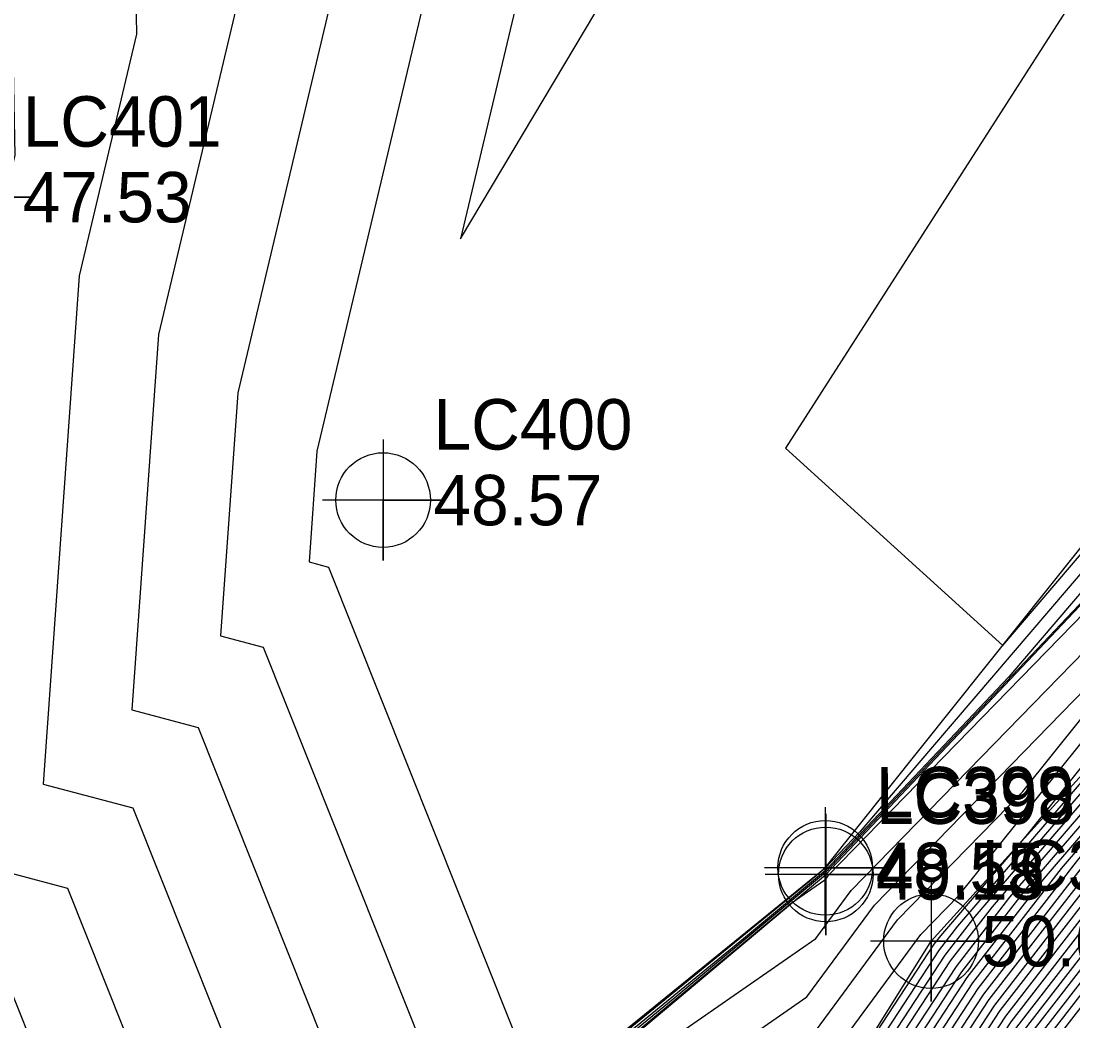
# Model space of a CAD drawing. Extents: x 2188792 to 2191981, y 386090 to 389710.
# Drawn here: x 2190670 to 2190722.2, y 388469.9 to 388519.5 of the extents above; entities that cross this region are included whole.
import ezdxf

# ---------------------------------------------------------------- set-up
doc = ezdxf.new("R2010")
doc.units = 0
for name, color, linetype in [('DTM Contours Major', 7, 'Continuous'), ('DTM Contours Minor', 7, 'Continuous'), ('Exist DTM Breakline', 7, 'Continuous'), ('Exist DTM Breakline Cogo Elevation', 7, 'Continuous'), ('Exist DTM Breakline Cogo Number', 7, 'Continuous'), ('Exist DTM Breakline Cogo Point CELL', 7, 'Continuous'), ('Exist DTM Breakline Underwater', 7, 'Continuous'), ('Exist DTM Breakline Underwater Cogo Elevation', 7, 'Continuous'), ('Exist DTM Breakline Underwater Cogo Number', 7, 'Continuous'), ('Exist DTM Breakline Underwater Cogo Point CELL', 7, 'Continuous'), ('Exist DTM Regular Point Underwater CELL', 7, 'Continuous'), ('Exist DTM Regular Point Underwater Cogo Elevation', 7, 'Continuous'), ('Exist DTM Regular Point Underwater Cogo Number', 7, 'Continuous')]:
    doc.layers.add(name, color=color, linetype=linetype)

msp = doc.modelspace()

# ---------------------------------------------------------------- linework, layer by layer
at = {"layer": 'DTM Contours Major'}
for points in [[(2190678.699, 388420.503), (2190681.482, 388442.694), (2190694.241, 388450.369), (2190704.746, 388463.018), (2190708.08, 388465.334), (2190714.617, 388474.204), (2190716.506, 388476.141), (2190733.415, 388497.23), (2190738.811, 388503.959), (2190745.77, 388511.223), (2190764.767, 388531.995)], [(2190766.105, 388531.453), (2190747.401, 388509.22), (2190746.852, 388508.518), (2190736.585, 388496.621), (2190735.774, 388495.576), (2190719.013, 388476.054), (2190716.36, 388472.634), (2190709.489, 388462.136), (2190708.546, 388460.818), (2190693.38, 388437.592), (2190692.105, 388435.824), (2190691.003, 388434.343), (2190676.602, 388415.066)], [(2190767.103, 388530.576), (2190751.996, 388512.619), (2190748, 388507.51), (2190739.633, 388497.814), (2190736.942, 388494.345), (2190723.278, 388478.431), (2190717.718, 388471.263), (2190712.114, 388462.701), (2190709.912, 388459.624), (2190697.638, 388440.828), (2190693.252, 388434.745), (2190689.461, 388429.649), (2190678.051, 388414.376)], [(2190768.101, 388529.699), (2190756.592, 388516.018), (2190749.149, 388506.502), (2190742.681, 388499.007), (2190738.11, 388493.115), (2190727.544, 388480.808), (2190719.076, 388469.893), (2190714.739, 388463.266), (2190711.278, 388458.431), (2190701.897, 388444.065), (2190694.399, 388433.666), (2190687.918, 388424.954), (2190679.5, 388413.687)], [(2190769.099, 388528.821), (2190761.187, 388519.417), (2190750.297, 388505.494), (2190745.729, 388500.201), (2190739.279, 388491.884), (2190731.809, 388483.185), (2190720.434, 388468.522), (2190717.364, 388463.831), (2190712.644, 388457.238), (2190706.155, 388447.301), (2190695.547, 388432.587), (2190686.376, 388420.26)], [(2190681.805, 388524.783), (2190676.852, 388503.933), (2190675.537, 388485.332), (2190678.813, 388484.461), (2190686.792, 388464.456), (2190683.94, 388461.61), (2190670.667, 388448.971), (2190659.018, 388438.677), (2190657.325, 388437.298), (2190655.579, 388438.897), (2190629.322, 388428.078), (2190649.117, 388428.193), (2190632.97, 388413.45)], [(2190753.173, 388524.611), (2190744.564, 388514.235), (2190743.493, 388513.013), (2190730.276, 388499.234), (2190726.347, 388494.639), (2190709.9, 388477.28), (2190702.537, 388471.15), (2190696.934, 388466.563), (2190685.466, 388457.044), (2190673.765, 388447.445), (2190664.06, 388437), (2190658.474, 388431.603), (2190642.824, 388414.506)]]:
    msp.add_lwpolyline(points, dxfattribs=at)
at = {"layer": 'DTM Contours Minor'}
for points in [[(2190742.689, 388515.928), (2190746.121, 388520.064), (2190762.739, 388537.875), (2190764.858, 388540.116), (2190776.083, 388552.177), (2190762.065, 388544.735), (2190727.817, 388527.31), (2190726.342, 388527.219), (2190724.825, 388524.674), (2190707.912, 388498.294), (2190718.671, 388488.524), (2190728.974, 388500.57), (2190731.936, 388503.659), (2190742.689, 388515.928)], [(2190699.908, 388542.729), (2190691.816, 388508.662), (2190710.296, 388539.68)], [(2190675.429, 388537.007), (2190675.77, 388518.801), (2190672.926, 388506.827), (2190671.147, 388481.665), (2190675.579, 388480.487), (2190682.363, 388463.477), (2190678.198, 388459.321), (2190668.519, 388450.104), (2190660.025, 388442.598), (2190657.309, 388440.386), (2190654.507, 388442.95), (2190618.17, 388427.977), (2190621.705, 388437.705), (2190635.106, 388470.845), (2190659.217, 388502.974), (2190637.115, 388501.664), (2190625.332, 388507.503), (2190628.392, 388525.457)], [(2190693.873, 388536.747), (2190684.704, 388498.145), (2190684.317, 388492.666), (2190685.281, 388492.409), (2190695.651, 388466.413), (2190695.425, 388466.187), (2190692.519, 388463.421), (2190673.264, 388447.624), (2190671.107, 388445.302), (2190657.468, 388432.125), (2190655.857, 388430.365), (2190646.78, 388421.798)], [(2190669.319, 388535.097), (2190669.736, 388512.819), (2190669, 388509.721), (2190666.758, 388477.998), (2190672.345, 388476.512), (2190677.934, 388462.499), (2190672.456, 388457.032), (2190666.371, 388451.238), (2190661.031, 388446.519), (2190657.292, 388443.474), (2190653.436, 388447.004), (2190624.345, 388435.017), (2190637.056, 388469.987), (2190650.379, 388488.637), (2190665.453, 388508.725), (2190639.031, 388507.158), (2190629.717, 388511.774), (2190632.135, 388525.967)], [(2190676.022, 388415.342), (2190691.62, 388436.221), (2190691.646, 388436.256), (2190691.676, 388436.298), (2190707.999, 388461.295), (2190708.439, 388461.91), (2190715.817, 388473.183), (2190717.307, 388475.103), (2190735.306, 388496.068), (2190735.366, 388496.144), (2190736.586, 388497.558), (2190744.419, 388507.327), (2190746.412, 388509.407), (2190752.06, 388515.583), (2190765.706, 388531.804)], [(2190676.312, 388415.204), (2190691.312, 388435.282), (2190691.876, 388436.04), (2190692.528, 388436.945), (2190708.272, 388461.056), (2190708.964, 388462.023), (2190716.088, 388472.908), (2190718.16, 388475.578), (2190735.54, 388495.822), (2190735.975, 388496.383), (2190744.964, 388506.798), (2190746.289, 388508.45), (2190746.625, 388508.801), (2190747.581, 388509.846), (2190765.906, 388531.629)], [(2190766.305, 388531.278), (2190748.32, 388509.9), (2190747.082, 388508.316), (2190737.194, 388496.86), (2190736.007, 388495.33), (2190719.866, 388476.529), (2190716.632, 388472.36), (2190710.014, 388462.249), (2190708.819, 388460.579), (2190694.231, 388438.239), (2190692.334, 388435.608), (2190690.695, 388433.404), (2190676.892, 388414.928)], [(2190687.839, 388530.765), (2190680.778, 388501.039), (2190679.927, 388488.999), (2190682.047, 388488.435), (2190691.221, 388465.434), (2190689.682, 388463.899), (2190672.815, 388447.837), (2190658.012, 388434.756), (2190657.342, 388434.21), (2190656.65, 388434.843), (2190646.251, 388430.558), (2190654.091, 388430.603), (2190634.238, 388412.477)], [(2190766.504, 388531.102), (2190749.239, 388510.579), (2190747.311, 388508.115), (2190737.804, 388497.098), (2190736.241, 388495.083), (2190720.719, 388477.004), (2190716.903, 388472.086), (2190710.539, 388462.362), (2190709.092, 388460.34), (2190695.083, 388438.887), (2190692.564, 388435.393), (2190690.386, 388432.465), (2190677.182, 388414.79)], [(2190766.704, 388530.927), (2190750.158, 388511.259), (2190747.541, 388507.913), (2190738.414, 388497.337), (2190736.475, 388494.837), (2190721.572, 388477.48), (2190717.175, 388471.812), (2190711.064, 388462.475), (2190709.365, 388460.102), (2190695.935, 388439.534), (2190692.793, 388435.177), (2190690.078, 388431.526), (2190677.471, 388414.652)], [(2190766.903, 388530.751), (2190751.077, 388511.939), (2190747.771, 388507.711), (2190739.023, 388497.576), (2190736.708, 388494.591), (2190722.425, 388477.955), (2190717.446, 388471.538), (2190711.589, 388462.588), (2190709.638, 388459.863), (2190696.786, 388440.181), (2190693.023, 388434.961), (2190689.769, 388430.587), (2190677.761, 388414.514)], [(2190767.302, 388530.4), (2190752.915, 388513.298), (2190748.23, 388507.308), (2190740.242, 388498.053), (2190737.176, 388494.099), (2190724.131, 388478.906), (2190717.99, 388470.989), (2190712.639, 388462.814), (2190710.185, 388459.386), (2190698.49, 388441.476), (2190693.482, 388434.529), (2190689.152, 388428.71), (2190678.341, 388414.238)], [(2190767.502, 388530.225), (2190753.834, 388513.978), (2190748.46, 388507.107), (2190740.852, 388498.292), (2190737.409, 388493.853), (2190724.984, 388479.381), (2190718.261, 388470.715), (2190713.164, 388462.927), (2190710.458, 388459.147), (2190699.341, 388442.123), (2190693.711, 388434.314), (2190688.844, 388427.771), (2190678.631, 388414.101)], [(2190767.702, 388530.049), (2190754.753, 388514.658), (2190748.689, 388506.905), (2190741.462, 388498.53), (2190737.643, 388493.607), (2190725.838, 388479.857), (2190718.533, 388470.441), (2190713.689, 388463.04), (2190710.731, 388458.909), (2190700.193, 388442.77), (2190693.94, 388434.098), (2190688.535, 388426.832), (2190678.921, 388413.963)], [(2190767.901, 388529.874), (2190755.672, 388515.338), (2190748.919, 388506.703), (2190742.071, 388498.769), (2190737.877, 388493.361), (2190726.691, 388480.332), (2190718.804, 388470.167), (2190714.214, 388463.153), (2190711.004, 388458.67), (2190701.045, 388443.417), (2190694.17, 388433.882), (2190688.227, 388425.893), (2190679.21, 388413.825)], [(2190768.3, 388529.523), (2190757.511, 388516.697), (2190749.378, 388506.3), (2190743.291, 388499.246), (2190738.344, 388492.869), (2190728.397, 388481.283), (2190719.348, 388469.619), (2190715.264, 388463.379), (2190711.551, 388458.193), (2190702.748, 388444.712), (2190694.629, 388433.451), (2190687.61, 388424.015), (2190679.79, 388413.549)], [(2190768.699, 388529.172), (2190759.349, 388518.057), (2190749.838, 388505.897), (2190744.51, 388499.723), (2190738.811, 388492.377), (2190730.103, 388482.234), (2190719.891, 388469.07), (2190716.314, 388463.605), (2190712.097, 388457.715), (2190704.452, 388446.007), (2190695.088, 388433.019), (2190686.993, 388422.138)], [(2190768.5, 388529.348), (2190758.43, 388517.377), (2190749.608, 388506.099), (2190743.9, 388499.485), (2190738.578, 388492.623), (2190729.25, 388481.758), (2190719.619, 388469.344), (2190715.789, 388463.492), (2190711.824, 388457.954), (2190703.6, 388445.359), (2190694.858, 388433.235), (2190687.301, 388423.077)], [(2190768.899, 388528.997), (2190760.268, 388518.737), (2190750.068, 388505.695), (2190745.119, 388499.962), (2190739.045, 388492.131), (2190730.956, 388482.709), (2190720.163, 388468.796), (2190716.839, 388463.718), (2190712.37, 388457.477), (2190705.303, 388446.654), (2190695.317, 388432.803), (2190686.684, 388421.199)], [(2190674.831, 388419.267), (2190678.042, 388444.871), (2190695.124, 388455.147), (2190702.527, 388464.062), (2190708.526, 388468.228), (2190713.467, 388474.932), (2190719.667, 388481.292), (2190732.762, 388497.625), (2190736.941, 388502.837), (2190745.556, 388511.828), (2190760.483, 388528.15)], [(2190675.442, 388415.618), (2190683.082, 388425.844), (2190684.922, 388440.516), (2190693.358, 388445.591), (2190706.964, 388461.975), (2190707.634, 388462.44), (2190709.87, 388465.474), (2190715.274, 388473.731), (2190715.6, 388474.152), (2190719.83, 388479.078), (2190734.067, 388496.834), (2190740.68, 388505.082), (2190745.984, 388510.617), (2190761.018, 388527.057)], [(2190755.524, 388526.127), (2190747.633, 388516.616), (2190744.915, 388513.644), (2190731.333, 388499.469), (2190730.805, 388498.81), (2190729.15, 388496.746), (2190710.017, 388477.116), (2190709.864, 388476.91), (2190708.198, 388475.753), (2190699.248, 388468.3), (2190697.119, 388466.556), (2190681.595, 388453.672), (2190673.932, 388447.385), (2190661.711, 388434.233), (2190658.809, 388431.429), (2190639.209, 388410.018)], [(2190661.909, 388413.553), (2190666.214, 388424.362), (2190674.303, 388444.668), (2190674.602, 388447.049), (2190696.007, 388459.925), (2190700.309, 388465.105), (2190708.972, 388471.122), (2190712.317, 388475.66), (2190722.828, 388486.443), (2190732.11, 388498.02), (2190735.072, 388501.714), (2190745.343, 388512.433), (2190756.2, 388524.306)], [(2190750.823, 388523.095), (2190743.939, 388514.8), (2190739.641, 388509.895), (2190729.842, 388499.679), (2190718.971, 388486.968), (2190709.891, 388477.385), (2190705.827, 388474), (2190696.75, 388466.57), (2190689.337, 388460.417), (2190673.598, 388447.505), (2190666.409, 388439.768), (2190658.138, 388431.777), (2190647.168, 388419.793)], [(2190748.472, 388521.58), (2190743.314, 388515.364), (2190735.788, 388506.777), (2190729.408, 388500.125), (2190711.596, 388479.297), (2190709.883, 388477.489), (2190709.116, 388476.851), (2190696.566, 388466.576), (2190693.208, 388463.789), (2190673.431, 388447.564), (2190668.758, 388442.535), (2190657.803, 388431.951), (2190651.513, 388425.079), (2190636.429, 388410.843)], [(2190675.732, 388415.48), (2190687.465, 388431.185), (2190688.362, 388438.338), (2190692.475, 388440.813), (2190700.526, 388450.507), (2190707.726, 388461.534), (2190707.914, 388461.797), (2190715.545, 388473.457), (2190716.454, 388474.627), (2190728.208, 388488.318), (2190734.72, 388496.439), (2190742.55, 388506.205), (2190746.198, 388510.012), (2190756.539, 388521.32)], [(2190650.447, 388411.504), (2190657.675, 388429.651), (2190659.144, 388431.256), (2190659.362, 388431.466), (2190674.099, 388447.326), (2190677.723, 388450.299), (2190690.307, 388460.743), (2190696.89, 388464.703), (2190698.09, 388466.149), (2190709.418, 388474.016), (2190711.167, 388476.388), (2190725.989, 388491.595), (2190731.457, 388498.415), (2190733.202, 388500.591), (2190745.129, 388513.038), (2190751.917, 388520.461)], [(2190762.106, 388520.096), (2190750.527, 388505.292), (2190746.339, 388500.439), (2190739.512, 388491.638), (2190732.662, 388483.66), (2190720.706, 388468.248), (2190717.889, 388463.944), (2190712.917, 388456.999), (2190707.007, 388447.948), (2190695.776, 388432.372), (2190686.067, 388419.321)], [(2190657.276, 388446.562), (2190662.037, 388450.44), (2190664.223, 388452.372), (2190666.713, 388454.744), (2190673.505, 388461.52), (2190669.11, 388472.538), (2190662.368, 388474.331), (2190664.345, 388502.303), (2190640.065, 388468.316), (2190630.52, 388442.056), (2190652.365, 388451.057), (2190657.276, 388446.562)]]:
    msp.add_lwpolyline(points, dxfattribs=at)
at = {"layer": 'Exist DTM Breakline'}
for points in [[(2190562.442, 388270.056), (2190592.552, 388300.841), (2190622.991, 388348.012), (2190655.878, 388392.695), (2190691.635, 388436.266), (2190715.121, 388473.885), (2190746.669, 388508.678), (2190779.529, 388550.766), (2190810.094, 388591.723), (2190838.625, 388638.055)], [(2190638.618, 388409.389), (2190674.249, 388447.272), (2190709.907, 388477.186), (2190744.772, 388514.048)]]:
    msp.add_lwpolyline(points, dxfattribs=at)
at = {"layer": 'Exist DTM Breakline Cogo Point CELL'}
for points in [[(2190709.907, 388480.186), (2190709.907, 388474.186), (2190709.907, 388477.186), (2190712.907, 388477.186), (2190706.907, 388477.186)], [(2190715.121, 388476.885), (2190715.121, 388470.885), (2190715.121, 388473.885), (2190718.121, 388473.885), (2190712.121, 388473.885)]]:
    msp.add_lwpolyline(points, dxfattribs=at)
for centre in [(2190709.907, 388477.186), (2190715.121, 388473.885)]:
    msp.add_circle(centre, 2.344, dxfattribs=at)
at = {"layer": 'Exist DTM Breakline Underwater'}
msp.add_lwpolyline([(2190635.952, 388411.161), (2190673.121, 388447.675), (2190709.881, 388477.513), (2190741.446, 388517.05), (2190777.128, 388553.237)], dxfattribs=at)
at = {"layer": 'Exist DTM Breakline Underwater Cogo Point CELL'}
msp.add_lwpolyline([(2190709.881, 388480.513), (2190709.881, 388474.513), (2190709.881, 388477.513), (2190712.881, 388477.513), (2190706.881, 388477.513)], dxfattribs=at)
msp.add_circle((2190709.881, 388477.513), 2.344, dxfattribs=at)
at = {"layer": 'Exist DTM Regular Point Underwater CELL'}
for points in [[(2190667.63, 388513.731), (2190667.63, 388507.731), (2190667.63, 388510.731), (2190670.63, 388510.731), (2190664.63, 388510.731)], [(2190687.982, 388498.728), (2190687.982, 388492.728), (2190687.982, 388495.728), (2190690.982, 388495.728), (2190684.982, 388495.728)]]:
    msp.add_lwpolyline(points, dxfattribs=at)
msp.add_circle((2190687.982, 388495.728), 2.344, dxfattribs=at)

# ---------------------------------------------------------------- texts
at = {"layer": 'Exist DTM Breakline Cogo Elevation'}
for s, p in [('49.18', (2190712.407, 388475.936)), ('50.09', (2190717.621, 388472.635))]:
    msp.add_text(s, height=2.5, dxfattribs=at).set_placement(p)
at = {"layer": 'Exist DTM Breakline Cogo Number'}
for s, p in [('LC398', (2190712.407, 388479.686)), ('LC397', (2190717.621, 388476.385))]:
    msp.add_text(s, height=2.5, dxfattribs=at).set_placement(p)
at = {"layer": 'Exist DTM Breakline Underwater Cogo Elevation'}
msp.add_text('48.55', height=2.5, dxfattribs=at).set_placement((2190712.381, 388476.263))
at = {"layer": 'Exist DTM Breakline Underwater Cogo Number'}
msp.add_text('LC399', height=2.5, dxfattribs=at).set_placement((2190712.381, 388480.013))
at = {"layer": 'Exist DTM Regular Point Underwater Cogo Elevation'}
for s, p in [('47.53', (2190670.13, 388509.481)), ('48.57', (2190690.482, 388494.478))]:
    msp.add_text(s, height=2.5, dxfattribs=at).set_placement(p)
at = {"layer": 'Exist DTM Regular Point Underwater Cogo Number'}
for s, p in [('LC401', (2190670.13, 388513.231)), ('LC400', (2190690.482, 388498.228))]:
    msp.add_text(s, height=2.5, dxfattribs=at).set_placement(p)

doc.saveas('drawing.dxf')
